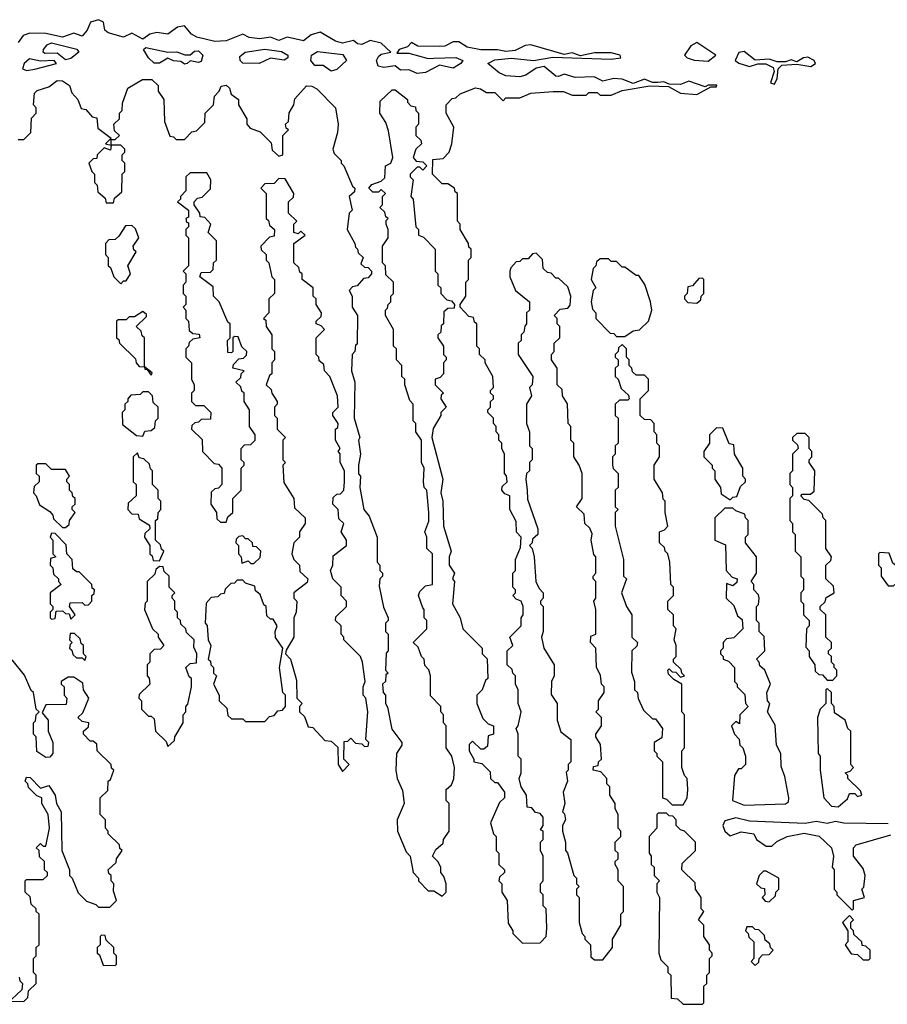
# Model space of a CAD drawing. Extents: x 2769579 to 2883812, y 684207 to 828660.
# Tile 338 of 505: x 2848270 to 2851402, y 763940 to 767492. Entities that reach past the tile are written whole.
import ezdxf

# ---------------------------------------------------------------- set-up
doc = ezdxf.new("R2010")
doc.units = 0

msp = doc.modelspace()

# ---------------------------------------------------------------- linework, layer by layer
at = {"layer": '0CON02XD'}
for points in [[(2850055, 765280), (2850080, 765305), (2850080, 765335), (2850087.5, 765345), (2850087.5, 765375), (2850080, 765395), (2850061.7, 765401.7), (2850050, 765415), (2850060, 765425), (2850060, 765435), (2850050, 765445), (2850050, 765495), (2850060, 765505), (2850060, 765545), (2850078.3, 765588.3), (2850080, 765625), (2850063, 765643), (2850061.7, 765681.7), (2850040, 765725), (2850040, 765775), (2850021.7, 765781.7), (2850010, 765795), (2850011.7, 765808.3), (2850030, 765825), (2850027, 765847), (2850020, 765855), (2850020, 765925), (2850010, 765945), (2850010, 765965), (2850000, 765975), (2850000, 765995), (2849990, 766005), (2849990, 766025), (2849980, 766035), (2849980, 766055), (2849960, 766075), (2849960, 766085), (2849970, 766095), (2849970, 766115), (2849980, 766125), (2849980, 766135), (2849970, 766145), (2849970, 766155), (2849980, 766165), (2849977.5, 766205), (2849950, 766255), (2849950, 766265), (2849930, 766285), (2849930, 766305), (2849920, 766315), (2849920, 766395), (2849911.7, 766401.7), (2849908.3, 766418.3), (2849891.7, 766421.7), (2849860, 766455), (2849860, 766465), (2849880, 766495), (2849880, 766545), (2849890, 766555), (2849890, 766625), (2849900, 766635), (2849900, 766665), (2849891.7, 766671.7), (2849890, 766685), (2849860, 766735), (2849860, 766755), (2849850, 766765), (2849850, 766865), (2849841.7, 766871.7), (2849840, 766885), (2849815, 766900), (2849795, 766900), (2849760, 766935), (2849761.7, 766988.3), (2849798.3, 766991.7), (2849820, 767015), (2849830, 767045), (2849837.5, 767105), (2849810, 767155), (2849810, 767185), (2849831.7, 767208.3), (2849845, 767210), (2849860, 767225), (2849915, 767246.7), (2849933.6, 767243.6), (2849955, 767230), (2849985, 767230), (2850015, 767200), (2850025, 767210), (2850075, 767210), (2850115, 767227.5), (2850196.4, 767233.6), (2850233, 767233), (2850265, 767220), (2850315, 767220), (2850325, 767230), (2850355, 767230), (2850365, 767220), (2850405, 767220), (2850445, 767237.5), (2850545, 767253.3), (2850611.7, 767251.7), (2850655, 767227.5), (2850715, 767222.5), (2850765, 767250), (2850785, 767250), (2850786.4, 767256.4), (2850755, 767256.7), (2850745, 767250), (2850685, 767271.2), (2850655, 767258.8), (2850615, 767260), (2850595, 767268.8), (2850574.1, 767265.9), (2850555, 767266), (2850525, 767277.5), (2850485, 767262.5), (2850445, 767277.5), (2850415, 767280), (2850375, 767271.2), (2850344.2, 767285.8), (2850275, 767284), (2850235, 767296), (2850215, 767287.5), (2850205, 767289.2), (2850163.9, 767323.9), (2850135, 767318), (2850097.2, 767292.8), (2850075, 767286.2), (2850025, 767290), (2850000.4, 767300.4), (2849960, 767335), (2849985, 767348), (2850045, 767353.1), (2850125, 767345.8), (2850195, 767357.5), (2850405, 767350), (2850440, 767355), (2850437.5, 767365), (2850405, 767373.3), (2850345, 767373.3), (2850295, 767362.5), (2850265, 767372.5), (2850235, 767367.5), (2850115, 767401.2), (2850095, 767398.8), (2850058.3, 767381.7), (2850025, 767378), (2849995, 767384), (2849935, 767383.8), (2849885, 767393.8), (2849855, 767412.5), (2849835, 767412.5), (2849805, 767396.7), (2849785, 767396.2), (2849707, 767397), (2849685, 767410), (2849670, 767395), (2849640, 767385), (2849631.7, 767371.7), (2849675, 767371.2), (2849745, 767352.5), (2849765, 767354), (2849845, 767356), (2849870, 767345), (2849862.5, 767335), (2849835, 767317.5), (2849785, 767328.8), (2849735, 767302), (2849705, 767298.5), (2849675, 767311.9), (2849645, 767310), (2849625, 767326.2), (2849585, 767319.5), (2849564.6, 767324.6), (2849558.2, 767345), (2849565, 767360), (2849575, 767368), (2849610, 767375), (2849575, 767407.5), (2849535, 767417.5), (2849505, 767403.3), (2849490, 767405), (2849475, 767417.5), (2849435, 767407.5), (2849410, 767415), (2849355, 767447.5), (2849321.7, 767438.3), (2849295, 767416.7), (2849235, 767430), (2849205, 767417.5), (2849175, 767430), (2849137, 767423), (2849098.3, 767428.3), (2849075, 767440), (2849015, 767416.7), (2848975, 767413.8), (2848909.3, 767429.3), (2848890.7, 767440.7), (2848865, 767470), (2848840, 767465), (2848805, 767440), (2848765, 767446.7), (2848740, 767440), (2848715, 767422.5), (2848675, 767443.3), (2848645, 767430), (2848590, 767445), (2848577.5, 767455), (2848573, 767483), (2848555, 767492.5), (2848526.1, 767483.9), (2848513.3, 767455), (2848495, 767432.5), (2848465, 767443.3), (2848425, 767430), (2848365, 767442.5), (2848306.1, 767443.9), (2848282.5, 767435), (2848265, 767410)], [(2848435, 767347.8), (2848405, 767371.9), (2848361.1, 767371.1), (2848354.2, 767375), (2848356.2, 767385), (2848368.8, 767401.2), (2848385, 767408.8), (2848475.9, 767385.9), (2848483.8, 767375), (2848455, 767351.9), (2848435, 767347.8)], [(2848865, 767332), (2848852, 767342), (2848825, 767344.3), (2848805, 767354), (2848775, 767335.6), (2848755, 767335.6), (2848734.6, 767354.6), (2848717.5, 767385), (2848725, 767392.5), (2848805, 767375.7), (2848836.9, 767376.9), (2848865.9, 767365.9), (2848885, 767366.2), (2848900.9, 767379.1), (2848915, 767380.6), (2848930.6, 767365), (2848925, 767342), (2848915, 767338.1), (2848886, 767344), (2848875, 767334), (2848865, 767332)], [(2849135, 767334.4), (2849075, 767336.2), (2849066.2, 767345), (2849065, 767360), (2849084.2, 767375.8), (2849155, 767386.7), (2849215, 767378), (2849237.5, 767365), (2849237.5, 767355), (2849225, 767346.2), (2849175, 767354.2), (2849135, 767334.4)], [(2849395, 767307.3), (2849365, 767326.7), (2849335, 767327.8), (2849320.5, 767345), (2849322.9, 767365), (2849345, 767377.5), (2849437.1, 767367.1), (2849450, 767345), (2849415, 767313.3), (2849395, 767307.3)], [(2850755, 767342.5), (2850782.5, 767365), (2850715, 767410), (2850692.3, 767397.7), (2850670, 767365), (2850680, 767355), (2850705, 767346.7), (2850755, 767342.5)], [(2850995, 767260), (2851005, 767280), (2851007.5, 767315), (2851021.7, 767328.3), (2851075, 767332.5), (2851126.1, 767323.9), (2851142.5, 767335), (2851137.5, 767345), (2851115, 767356.7), (2851100, 767355), (2851075, 767340), (2851055, 767347.5), (2851035, 767340), (2851005, 767340), (2850975, 767350), (2850925, 767346.7), (2850885, 767378), (2850866.1, 767373.9), (2850852.5, 767345), (2850866.1, 767336.1), (2850905, 767323.8), (2850935, 767333.8), (2850963.6, 767333.6), (2850990, 767320), (2850993.3, 767305), (2850980, 767265), (2850995, 767260)], [(2848295, 767308.8), (2848325, 767314), (2848402.5, 767335), (2848395, 767345.8), (2848345, 767343.3), (2848305, 767351.2), (2848286.2, 767335), (2848280, 767315), (2848295, 767308.8)], [(2848265, 767060), (2848285, 767060), (2848310, 767085), (2848313, 767137), (2848330, 767155), (2848330, 767175), (2848320, 767185), (2848323, 767227), (2848333, 767237), (2848375, 767250), (2848405, 767273.3), (2848425, 767272.5), (2848450, 767255), (2848458.3, 767228.3), (2848480, 767205), (2848491.7, 767171.7), (2848508.3, 767168.3), (2848531.7, 767141.7), (2848548.3, 767138.3), (2848551.7, 767101.7), (2848600, 767065), (2848580, 767045), (2848600, 767040), (2848598.3, 767021.7), (2848575, 767030), (2848550, 767005), (2848548.3, 766991.7), (2848535, 766990)], [(2848535, 766990), (2848520, 766975), (2848530, 766945), (2848540, 766935), (2848540, 766905), (2848550, 766895), (2848551.7, 766871.7), (2848578.3, 766848.3), (2848581.7, 766831.7), (2848608.3, 766831.7), (2848611.7, 766848.3), (2848638.3, 766871.7), (2848640, 766935), (2848650, 766945), (2848650, 766975), (2848640, 766985), (2848640, 767005), (2848650, 767015), (2848650, 767025), (2848635, 767040), (2848600, 767040), (2848600, 767060), (2848615, 767060), (2848630, 767075), (2848611.7, 767091.7), (2848610, 767115), (2848630, 767135), (2848630, 767155), (2848640, 767165), (2848641.7, 767191.7), (2848660, 767245), (2848713, 767277), (2848747, 767277), (2848770, 767255), (2848770, 767235), (2848790, 767205), (2848792.5, 767125), (2848811.7, 767071.7), (2848825, 767070), (2848835, 767060), (2848865, 767060), (2848891.7, 767088.3), (2848908.3, 767091.7), (2848938.3, 767121.7), (2848940, 767155), (2848970, 767185), (2848973, 767217), (2848990, 767235), (2848997, 767253), (2849015, 767256.7), (2849027.5, 767245), (2849033.3, 767223.3), (2849060, 767205), (2849060, 767185), (2849090, 767135), (2849090, 767115), (2849101.7, 767101.7), (2849138.3, 767088.3), (2849178.3, 767048.3), (2849181.7, 767021.7), (2849205, 767000), (2849220, 767005), (2849220, 767075), (2849240, 767095), (2849231.7, 767101.7), (2849230, 767115), (2849240, 767125), (2849243, 767157), (2849260, 767185), (2849263, 767207), (2849305, 767253.3), (2849325, 767252.5), (2849343, 767243), (2849410, 767175), (2849420, 767115), (2849417.5, 767085), (2849400, 767025), (2849405, 767010), (2849430, 766985), (2849430, 766975), (2849440, 766965), (2849471.7, 766891.7), (2849480, 766885), (2849478.3, 766871.7), (2849460, 766855), (2849470, 766805), (2849460, 766795), (2849452.5, 766735), (2849480, 766685), (2849481.7, 766671.7), (2849490, 766665), (2849491.7, 766651.7), (2849510, 766635), (2849501.7, 766611.7), (2849515, 766600), (2849528.3, 766598.3), (2849540, 766585), (2849540, 766575), (2849528.3, 766561.7), (2849511.7, 766558.3), (2849488.3, 766531.7), (2849471.7, 766528.3), (2849460, 766515), (2849470, 766495), (2849470, 766455), (2849490, 766425), (2849488.3, 766321.7), (2849481.7, 766318.3), (2849480, 766295), (2849470, 766285), (2849467.5, 766225), (2849480, 766185), (2849477.5, 766055), (2849497.5, 765985), (2849492.5, 765975), (2849500, 765925), (2849492.5, 765885), (2849493.6, 765853.6), (2849500, 765845), (2849497.5, 765805), (2849512.5, 765725), (2849531.7, 765701.7), (2849560, 765625), (2849560, 765535), (2849570, 765525), (2849570, 765505), (2849580, 765495), (2849580, 765485), (2849570, 765475), (2849568.3, 765448.3), (2849583, 765373), (2849600, 765335), (2849600, 765325), (2849590, 765315), (2849590, 765285), (2849600, 765275), (2849600, 765215), (2849592.5, 765207.5), (2849590, 765145), (2849600, 765135), (2849591.7, 765128.3), (2849590, 765105), (2849580, 765095), (2849582.5, 765065), (2849590, 765055), (2849590, 765025), (2849598.3, 765011.7), (2849613, 764933), (2849650, 764885), (2849650, 764875), (2849630, 764845), (2849627.5, 764785), (2849632.5, 764755), (2849651.7, 764711.7), (2849657.5, 764665), (2849632.5, 764605), (2849633.3, 764565), (2849665, 764490), (2849680, 764475), (2849690, 764415), (2849710, 764395), (2849710, 764385), (2849745, 764350), (2849765, 764350), (2849795, 764330), (2849810, 764345), (2849810, 764375), (2849801.7, 764401.7), (2849790, 764415), (2849790, 764435), (2849780, 764455), (2849760, 764475), (2849771.7, 764498.3), (2849798.3, 764521.7), (2849800, 764535), (2849820, 764565), (2849820, 764665), (2849810, 764675), (2849810, 764715), (2849828.3, 764731.7), (2849837, 764753), (2849840, 764795), (2849830, 764835), (2849810, 764865), (2849810, 764945), (2849800, 764955), (2849800, 764985), (2849790, 764995), (2849790, 765015), (2849753, 765053), (2849752.5, 765125), (2849747, 765147), (2849733, 765163), (2849730, 765185), (2849720, 765195), (2849708.3, 765228.3), (2849690, 765245), (2849740, 765295), (2849740, 765325), (2849730, 765335), (2849730, 765365), (2849725, 765370), (2849710, 765415), (2849715, 765430), (2849735, 765450), (2849760, 765455), (2849760, 765565), (2849740, 765585), (2849740, 765625), (2849732.5, 765645), (2849746.4, 765683.6), (2849747.5, 765715), (2849740, 765795), (2849730, 765805), (2849727.5, 765825), (2849730, 765875), (2849720, 765895), (2849720, 765975), (2849700, 766005), (2849700, 766035), (2849690, 766045), (2849690, 766105), (2849678.3, 766118.3), (2849660, 766175), (2849660, 766195), (2849650, 766205), (2849650, 766245), (2849630, 766265), (2849630, 766305), (2849620, 766315), (2849620, 766375), (2849590, 766425), (2849590, 766445), (2849598.3, 766451.7), (2849600, 766465), (2849610, 766475), (2849610, 766495), (2849620, 766505), (2849620, 766545), (2849591.7, 766571.7), (2849590, 766605), (2849580, 766615), (2849580, 766675), (2849600, 766705), (2849600, 766735), (2849592.5, 766755), (2849592.5, 766767.5), (2849600, 766775), (2849591.7, 766781.7), (2849588.3, 766798.3), (2849570, 766815), (2849580, 766825), (2849580, 766855), (2849590, 766865), (2849575, 766880), (2849565, 766870), (2849545, 766870), (2849530, 766885), (2849541.7, 766898.3), (2849575, 766910), (2849588.3, 766921.7), (2849590, 766965), (2849610, 766975), (2849617.5, 766995), (2849601.7, 767091.7), (2849591.7, 767121.7), (2849570, 767155), (2849571.7, 767198.3), (2849615, 767240), (2849625, 767240), (2849670, 767205), (2849670, 767195), (2849681.7, 767181.7), (2849698.3, 767178.3), (2849700, 767165), (2849710, 767155), (2849710, 767115), (2849700, 767105), (2849700, 767075), (2849718.3, 767058.3), (2849720, 767045), (2849700, 767025), (2849690, 766995), (2849701.7, 766981.7), (2849725, 766980), (2849740, 766965), (2849725, 766950), (2849715, 766960), (2849705, 766960), (2849680, 766935), (2849680, 766925), (2849690, 766915), (2849682.5, 766855), (2849690, 766845), (2849700, 766745), (2849710, 766735), (2849710, 766715), (2849728.3, 766708.3), (2849770, 766665), (2849770, 766585), (2849780, 766575), (2849780, 766535), (2849790, 766525), (2849790, 766505), (2849811.7, 766481.7), (2849828.3, 766478.3), (2849840, 766465), (2849838.3, 766451.7), (2849815, 766450), (2849801.7, 766438.3), (2849800, 766395), (2849791.7, 766388.3), (2849790, 766365), (2849780, 766355), (2849780, 766345), (2849800, 766315), (2849800, 766285), (2849810, 766275), (2849810, 766265), (2849800, 766255), (2849800, 766215), (2849788.3, 766201.7), (2849770, 766195), (2849770, 766175), (2849800, 766145), (2849791.7, 766138.3), (2849790, 766125), (2849810, 766095), (2849790, 766075), (2849790, 766065), (2849763, 766017), (2849757.5, 765985), (2849797.5, 765835), (2849790, 765785), (2849797.5, 765755), (2849800, 765665), (2849827.5, 765575), (2849820, 765555), (2849820, 765525), (2849840, 765495), (2849832.5, 765475), (2849840, 765465), (2849832.5, 765385), (2849860, 765335), (2849870, 765295), (2849940, 765225), (2849940, 765205), (2849957, 765187), (2849960, 765115), (2849951.7, 765108.3), (2849940, 765075), (2849920, 765055), (2849920, 765025), (2849941.7, 764971.7), (2849961.7, 764951.7), (2849980, 764945), (2849980, 764915), (2849961.7, 764908.3), (2849958.3, 764871.7), (2849945, 764860), (2849935, 764860), (2849905, 764890), (2849893, 764877), (2849892.5, 764855), (2849910, 764825), (2849910, 764815), (2849938.3, 764808.3), (2849968.3, 764778.3), (2849970, 764755), (2849985, 764740), (2849995, 764740), (2850020, 764705), (2850020, 764685), (2850001.7, 764668.3), (2849970, 764595), (2849980, 764555), (2849990, 764545), (2849990, 764495), (2850000, 764485), (2850000, 764445), (2850020, 764425), (2850020, 764415), (2850001.7, 764398.3), (2850000, 764385), (2850010, 764375), (2850010, 764345), (2850030, 764315), (2850033, 764233), (2850050, 764205), (2850050, 764195), (2850085, 764160), (2850148.3, 764161.7), (2850170, 764185), (2850172.5, 764215), (2850170, 764285), (2850160, 764295), (2850160, 764335), (2850150, 764345), (2850150, 764375), (2850160, 764385), (2850160, 764475), (2850150, 764495), (2850150, 764525), (2850160, 764535), (2850160, 764565), (2850150, 764570), (2850160, 764585), (2850160, 764615), (2850148.3, 764628.3), (2850131.7, 764631.7), (2850118.3, 764648.3), (2850101.7, 764651.7), (2850100, 764695), (2850080, 764725), (2850072.5, 764755), (2850080, 764775), (2850080, 764825), (2850070, 764835), (2850070, 764915), (2850062.5, 764935), (2850070, 764945), (2850080, 764995), (2850070, 765025), (2850070, 765075), (2850060, 765095), (2850060, 765125), (2850050, 765135), (2850048.3, 765148.3), (2850030, 765165), (2850030, 765215), (2850050, 765235), (2850040, 765265), (2850055, 765280)], [(2849015, 765680), (2849021.7, 765698.3), (2849040, 765715), (2849040, 765765), (2849070, 765795), (2849070, 765875), (2849080, 765885), (2849080, 765895), (2849070, 765905), (2849070, 765945), (2849081.7, 765958.3), (2849105, 765960), (2849120, 765975), (2849120, 765995), (2849100, 766025), (2849100, 766085), (2849080, 766115), (2849080, 766145), (2849071.7, 766151.7), (2849068.3, 766168.3), (2849050, 766185), (2849068.3, 766201.7), (2849070, 766215), (2849080, 766225), (2849040, 766235), (2849041.7, 766248.3), (2849061.7, 766268.3), (2849078.3, 766271.7), (2849088.3, 766281.7), (2849090, 766295), (2849071.7, 766311.7), (2849058.3, 766348.3), (2849045, 766350), (2849040, 766345), (2849040, 766295), (2849035, 766290), (2849021.7, 766291.7), (2849020, 766335), (2849030, 766345), (2849030, 766395), (2849021.7, 766401.7), (2848990, 766475), (2848970, 766495), (2848968.3, 766528.3), (2848920, 766565), (2848925, 766580), (2848958.3, 766581.7), (2848968.3, 766591.7), (2848970, 766615), (2848980, 766625), (2848980, 766695), (2848950, 766725), (2848960, 766755), (2848938.3, 766778.3), (2848921.7, 766781.7), (2848920, 766795), (2848900, 766825), (2848900, 766835), (2848911.7, 766848.3), (2848928.3, 766851.7), (2848958.3, 766881.7), (2848960, 766915), (2848945, 766940), (2848885, 766940), (2848870, 766925), (2848870, 766875), (2848850, 766855), (2848850, 766845), (2848840, 766835), (2848880, 766805), (2848880, 766780), (2848870, 766775), (2848871.7, 766761.7), (2848880, 766760), (2848880, 766745), (2848870, 766735), (2848870, 766715), (2848880, 766705), (2848880, 766605), (2848860, 766585), (2848870, 766575), (2848870, 766545), (2848860, 766535), (2848860, 766505), (2848870, 766495), (2848870, 766465), (2848860, 766455), (2848870, 766445), (2848870, 766415), (2848880, 766405), (2848881.7, 766371.7), (2848895, 766360), (2848918.3, 766358.3), (2848920, 766345), (2848895, 766340), (2848881.7, 766328.3), (2848880, 766315), (2848870, 766305), (2848870, 766275), (2848890, 766255), (2848890, 766195), (2848900, 766175), (2848900, 766155), (2848890, 766145), (2848890, 766115), (2848905, 766100), (2848935, 766100), (2848960, 766075), (2848958.3, 766051.7), (2848925, 766050), (2848915, 766040), (2848901.7, 766038.3), (2848891.7, 766028.3), (2848890, 766015), (2848928.3, 765978.3), (2848930, 765935), (2848971.7, 765891.7), (2848988.3, 765888.3), (2849000, 765875), (2849000, 765815), (2848988.3, 765801.7), (2848975, 765800), (2848961.7, 765788.3), (2848960, 765745), (2848980, 765715), (2848981.7, 765691.7), (2848995, 765680), (2849015, 765680)], [(2849435, 764780), (2849460, 764805), (2849440, 764825), (2849441.7, 764888.3), (2849455, 764890), (2849465, 764900), (2849481.7, 764881.7), (2849505, 764880), (2849515, 764870), (2849528.3, 764871.7), (2849530, 764885), (2849520, 764895), (2849526.7, 764995), (2849520, 765045), (2849510, 765055), (2849510, 765085), (2849517.5, 765105), (2849507.5, 765175), (2849500, 765195), (2849440, 765255), (2849440, 765265), (2849430, 765275), (2849430, 765305), (2849410, 765325), (2849411.7, 765338.3), (2849450, 765375), (2849450, 765395), (2849430, 765415), (2849430, 765445), (2849400, 765475), (2849392.5, 765505), (2849400, 765525), (2849401.7, 765558.3), (2849450, 765595), (2849450, 765615), (2849430, 765645), (2849440, 765675), (2849421.7, 765691.7), (2849420, 765725), (2849400, 765745), (2849401.7, 765768.3), (2849415, 765780), (2849428.3, 765781.7), (2849440, 765795), (2849442.5, 765825), (2849442.5, 765865), (2849427.5, 765895), (2849426.7, 765926.7), (2849420, 765935), (2849427.5, 765945), (2849410, 765975), (2849410, 766015), (2849418.3, 766021.7), (2849420, 766035), (2849400, 766065), (2849400, 766075), (2849420, 766095), (2849417.5, 766135), (2849390, 766205), (2849370, 766225), (2849368.3, 766248.3), (2849351.7, 766261.7), (2849350, 766275), (2849340, 766285), (2849340, 766345), (2849370, 766375), (2849358.3, 766388.3), (2849340, 766395), (2849340, 766405), (2849358.3, 766421.7), (2849360, 766435), (2849340, 766465), (2849340, 766485), (2849330, 766495), (2849330, 766525), (2849290, 766555), (2849290, 766575), (2849281.7, 766581.7), (2849278.3, 766598.3), (2849260, 766615), (2849260, 766685), (2849300, 766715), (2849285, 766730), (2849275, 766720), (2849260, 766725), (2849260, 766755), (2849270, 766765), (2849240, 766795), (2849240, 766835), (2849258.3, 766851.7), (2849260, 766865), (2849228.3, 766918.3), (2849205, 766920), (2849188.3, 766901.7), (2849155, 766900), (2849140, 766885), (2849160, 766865), (2849160, 766775), (2849168.3, 766768.3), (2849171.7, 766751.7), (2849190, 766735), (2849188.3, 766711.7), (2849171.7, 766708.3), (2849140, 766675), (2849141.7, 766661.7), (2849160, 766645), (2849160, 766625), (2849170, 766615), (2849180, 766565), (2849190, 766555), (2849190, 766505), (2849170, 766485), (2849170, 766435), (2849150, 766415), (2849158.3, 766408.3), (2849160, 766385), (2849180, 766355), (2849180, 766305), (2849190, 766295), (2849190, 766265), (2849180, 766255), (2849180, 766215), (2849171.7, 766208.3), (2849160, 766175), (2849178.3, 766158.3), (2849180, 766145), (2849200, 766115), (2849200, 766105), (2849190, 766095), (2849190, 766065), (2849200, 766055), (2849200, 766015), (2849230, 765985), (2849220, 765975), (2849220, 765905), (2849230, 765895), (2849220, 765885), (2849223, 765823), (2849260, 765765), (2849261.7, 765731.7), (2849300, 765695), (2849300, 765675), (2849280, 765645), (2849280, 765625), (2849260, 765605), (2849252.5, 765565), (2849260, 765545), (2849280, 765525), (2849281.7, 765501.7), (2849310, 765475), (2849308.3, 765461.7), (2849260, 765425), (2849260, 765405), (2849270, 765395), (2849267.5, 765355), (2849260, 765335), (2849260, 765265), (2849231.7, 765218.3), (2849230, 765205), (2849247.5, 765185), (2849269.3, 765109.3), (2849270, 765045), (2849290, 765025), (2849280, 765015), (2849280, 764995), (2849298.3, 764978.3), (2849311.7, 764941.7), (2849328.3, 764938.3), (2849371.7, 764891.7), (2849395, 764890), (2849418.3, 764868.3), (2849420, 764805), (2849435, 764780)], [(2848635, 766540), (2848645, 766550), (2848655, 766550), (2848670, 766575), (2848660, 766605), (2848690, 766655), (2848681.7, 766661.7), (2848680, 766675), (2848700, 766705), (2848688.3, 766738.3), (2848675, 766750), (2848651.7, 766748.3), (2848628.3, 766711.7), (2848615, 766700), (2848591.7, 766698.3), (2848580, 766685), (2848580, 766645), (2848590, 766635), (2848590, 766605), (2848598.3, 766598.3), (2848610, 766565), (2848635, 766540)], [(2850375, 764100), (2850410, 764145), (2850410, 764175), (2850440, 764225), (2850440, 764265), (2850450, 764275), (2850450, 764365), (2850430, 764385), (2850430, 764425), (2850420, 764445), (2850420, 764455), (2850430, 764465), (2850430, 764485), (2850420, 764495), (2850420, 764525), (2850440, 764545), (2850440, 764565), (2850430, 764575), (2850430, 764625), (2850420, 764645), (2850420, 764665), (2850400, 764695), (2850400, 764725), (2850390, 764735), (2850390, 764755), (2850368.3, 764778.3), (2850340, 764785), (2850341.7, 764798.3), (2850358.3, 764801.7), (2850360, 764815), (2850370, 764825), (2850367, 764877), (2850350, 764905), (2850350, 764915), (2850370, 764945), (2850370, 764975), (2850350, 764995), (2850360, 765005), (2850360, 765035), (2850380, 765065), (2850380, 765085), (2850370, 765095), (2850367, 765127), (2850352.5, 765155), (2850350, 765225), (2850330, 765245), (2850331.7, 765268.3), (2850350, 765275), (2850350, 765365), (2850342.5, 765395), (2850350, 765405), (2850350, 765465), (2850340, 765475), (2850340, 765485), (2850350, 765495), (2850350, 765555), (2850343, 765563), (2850332.5, 765615), (2850337, 765637), (2850328.3, 765658.3), (2850310, 765675), (2850308.3, 765708.3), (2850280, 765735), (2850300, 765765), (2850300, 765855), (2850290, 765885), (2850270, 765915), (2850270, 765965), (2850260, 765975), (2850260, 766025), (2850250, 766035), (2850247, 766107), (2850230, 766135), (2850228.3, 766158.3), (2850210, 766175), (2850210, 766235), (2850190, 766265), (2850190, 766285), (2850200, 766295), (2850200, 766325), (2850220, 766345), (2850220, 766385), (2850210, 766395), (2850210, 766415), (2850200, 766425), (2850221.7, 766448.3), (2850248.3, 766451.7), (2850257, 766463), (2850260, 766495), (2850248.3, 766528.3), (2850215, 766560), (2850205, 766560), (2850188.3, 766578.3), (2850175, 766580), (2850160, 766595), (2850157, 766627), (2850135, 766650), (2850121.7, 766648.3), (2850105, 766630), (2850085, 766630), (2850075, 766620), (2850061.7, 766618.3), (2850043, 766597), (2850040, 766585), (2850040, 766565), (2850060, 766515), (2850110, 766475), (2850110, 766445), (2850100, 766435), (2850100, 766395), (2850093, 766387), (2850090, 766365), (2850080, 766355), (2850080, 766335), (2850070, 766325), (2850070, 766285), (2850122.5, 766205), (2850120, 766175), (2850110, 766165), (2850117.5, 766135), (2850100, 766105), (2850100, 766035), (2850110, 766005), (2850110, 765955), (2850120, 765945), (2850120, 765905), (2850110, 765895), (2850110, 765865), (2850100, 765855), (2850097.5, 765835), (2850102.5, 765795), (2850103, 765763), (2850140, 765655), (2850140, 765635), (2850121.7, 765618.3), (2850120, 765605), (2850110, 765595), (2850120, 765585), (2850127.5, 765555), (2850133.3, 765465), (2850145, 765440), (2850160, 765425), (2850160, 765405), (2850150, 765395), (2850150, 765385), (2850160, 765375), (2850160, 765285), (2850153.3, 765265), (2850162.5, 765225), (2850200, 765165), (2850200, 765125), (2850190, 765105), (2850188.3, 765058.3), (2850210, 765025), (2850210, 764965), (2850223, 764923), (2850260, 764895), (2850260, 764815), (2850250, 764805), (2850250, 764785), (2850243, 764777), (2850247.5, 764745), (2850232.5, 764705), (2850237.5, 764665), (2850230, 764635), (2850237, 764627), (2850240, 764605), (2850230, 764585), (2850230, 764565), (2850240, 764525), (2850240, 764495), (2850247, 764487), (2850270, 764405), (2850280, 764395), (2850280, 764375), (2850290, 764365), (2850280, 764355), (2850280, 764335), (2850290, 764325), (2850290, 764235), (2850300, 764195), (2850310, 764185), (2850310, 764175), (2850330, 764155), (2850331.7, 764111.7), (2850345, 764100), (2850375, 764100)], [(2850455, 766350), (2850485, 766370), (2850507, 766373), (2850540, 766405), (2850552.5, 766445), (2850547.5, 766475), (2850527, 766537), (2850505, 766570), (2850495, 766570), (2850455, 766600), (2850445, 766600), (2850425, 766620), (2850405, 766620), (2850395, 766630), (2850365, 766630), (2850351.7, 766618.3), (2850350, 766605), (2850340, 766595), (2850332.5, 766555), (2850350, 766525), (2850340, 766515), (2850332.5, 766475), (2850338.3, 766448.3), (2850350, 766435), (2850350, 766415), (2850401.7, 766361.7), (2850415, 766360), (2850425, 766350), (2850455, 766350)], [(2850715, 766470), (2850728.3, 766481.7), (2850730, 766495), (2850740, 766505), (2850740, 766555), (2850735, 766560), (2850721.7, 766558.3), (2850698.3, 766531.7), (2850681.7, 766528.3), (2850680, 766505), (2850670, 766495), (2850670, 766485), (2850681.7, 766471.7), (2850715, 766470)], [(2848745, 766210), (2848748.3, 766218.3), (2848720, 766240), (2848720, 766345), (2848711.7, 766351.7), (2848708.3, 766368.3), (2848690, 766385), (2848728.3, 766421.7), (2848728.3, 766428.3), (2848715, 766440), (2848685, 766420), (2848665, 766420), (2848655, 766410), (2848625, 766410), (2848620, 766405), (2848620, 766345), (2848628.3, 766338.3), (2848630, 766325), (2848688.3, 766268.3), (2848690, 766255), (2848701.7, 766241.7), (2848720, 766240), (2848721.7, 766231.7), (2848730, 766230), (2848745, 766210)], [(2850665, 764660), (2850680, 764685), (2850682.5, 764715), (2850680, 764755), (2850670, 764765), (2850660, 764795), (2850660, 764855), (2850670, 764865), (2850670, 764985), (2850660, 764995), (2850660, 765095), (2850631.7, 765111.7), (2850611.7, 765131.7), (2850610, 765145), (2850615, 765150), (2850625, 765140), (2850638.3, 765138.3), (2850655, 765120), (2850670, 765125), (2850660, 765135), (2850658.3, 765148.3), (2850630, 765175), (2850630, 765185), (2850640, 765195), (2850640, 765235), (2850632.5, 765255), (2850640, 765295), (2850630, 765305), (2850630, 765345), (2850610, 765365), (2850610, 765395), (2850630, 765415), (2850630, 765445), (2850620, 765455), (2850617.5, 765535), (2850610, 765565), (2850600, 765575), (2850598.3, 765588.3), (2850580, 765605), (2850580, 765645), (2850598.3, 765651.7), (2850610, 765665), (2850600, 765715), (2850600, 765755), (2850593, 765763), (2850590, 765785), (2850560, 765835), (2850560, 765885), (2850580, 765915), (2850580, 765955), (2850570, 765965), (2850570, 765995), (2850560, 766005), (2850560, 766035), (2850548.3, 766048.3), (2850525, 766050), (2850510, 766065), (2850510, 766125), (2850540, 766155), (2850540, 766195), (2850525, 766210), (2850495, 766210), (2850481.7, 766221.7), (2850480, 766235), (2850470, 766245), (2850470, 766265), (2850460, 766275), (2850460, 766305), (2850445, 766320), (2850431.7, 766308.3), (2850430, 766295), (2850420, 766285), (2850420, 766275), (2850430, 766265), (2850430, 766245), (2850420, 766235), (2850420, 766205), (2850430, 766195), (2850441.7, 766161.7), (2850468.3, 766138.3), (2850470, 766125), (2850465, 766120), (2850435, 766120), (2850420, 766105), (2850420, 766065), (2850430, 766055), (2850430, 765965), (2850420, 765955), (2850420, 765925), (2850410, 765915), (2850410, 765885), (2850413, 765873), (2850430, 765855), (2850430, 765805), (2850420, 765795), (2850420, 765735), (2850430, 765725), (2850420, 765715), (2850420, 765665), (2850450, 765545), (2850450, 765485), (2850460, 765475), (2850442.5, 765425), (2850460, 765375), (2850480, 765345), (2850480, 765265), (2850500, 765245), (2850498.3, 765231.7), (2850480, 765215), (2850478.3, 765138.3), (2850490, 765105), (2850490, 765075), (2850500, 765065), (2850503, 765043), (2850521.7, 765001.7), (2850555, 764970), (2850565, 764970), (2850590, 764935), (2850588.3, 764901.7), (2850560, 764885), (2850560, 764855), (2850570, 764845), (2850570, 764835), (2850590, 764815), (2850590, 764685), (2850605, 764680), (2850625, 764660), (2850665, 764660)], [(2848715, 765990), (2848721.7, 766008.3), (2848745, 766010), (2848758.3, 766021.7), (2848760, 766045), (2848770, 766055), (2848770, 766095), (2848751.7, 766111.7), (2848750, 766135), (2848735, 766150), (2848715, 766150), (2848705, 766140), (2848671.7, 766138.3), (2848660, 766125), (2848660, 766115), (2848650, 766105), (2848650, 766085), (2848640, 766075), (2848641.7, 766031.7), (2848691.7, 765991.7), (2848715, 765990)], [(2850835, 765760), (2850845, 765770), (2850858.3, 765771.7), (2850871.7, 765808.3), (2850890, 765825), (2850890, 765835), (2850880, 765845), (2850880, 765875), (2850850, 765925), (2850848.3, 765958.3), (2850831.7, 765961.7), (2850808.3, 766018.3), (2850785, 766020), (2850760, 765995), (2850760, 765965), (2850740, 765935), (2850740, 765915), (2850770, 765885), (2850770, 765875), (2850780, 765865), (2850780, 765835), (2850800, 765805), (2850801.7, 765781.7), (2850835, 765760)], [(2851205, 765110), (2851220, 765125), (2851220, 765145), (2851210, 765155), (2851210, 765165), (2851200, 765175), (2851200, 765195), (2851190, 765205), (2851190, 765215), (2851200, 765225), (2851200, 765245), (2851180, 765265), (2851180, 765345), (2851160, 765365), (2851160, 765375), (2851178.3, 765391.7), (2851181.7, 765408.3), (2851210, 765425), (2851208.3, 765448.3), (2851180, 765475), (2851180, 765525), (2851198.3, 765541.7), (2851200, 765555), (2851180, 765585), (2851180, 765685), (2851170, 765695), (2851168.3, 765708.3), (2851118.3, 765758.3), (2851101.7, 765761.7), (2851090, 765775), (2851095, 765780), (2851125, 765780), (2851138.3, 765791.7), (2851140, 765865), (2851120, 765895), (2851120, 765905), (2851130, 765915), (2851130, 765935), (2851120, 765945), (2851120, 765985), (2851105, 766000), (2851075, 766000), (2851060, 765985), (2851060, 765975), (2851078.3, 765958.3), (2851080, 765945), (2851060, 765925), (2851060, 765865), (2851050, 765855), (2851050, 765815), (2851060, 765805), (2851060, 765775), (2851050, 765765), (2851050, 765685), (2851060, 765675), (2851060, 765645), (2851070, 765635), (2851070, 765575), (2851090, 765555), (2851090, 765485), (2851100, 765475), (2851100, 765435), (2851090, 765425), (2851090, 765395), (2851100, 765385), (2851100, 765345), (2851120, 765325), (2851120, 765305), (2851110, 765295), (2851108.3, 765228.3), (2851120, 765215), (2851120, 765195), (2851140, 765165), (2851141.7, 765141.7), (2851155, 765130), (2851168.3, 765128.3), (2851185, 765110), (2851205, 765110)], [(2848775, 765540), (2848790, 765575), (2848781.7, 765581.7), (2848778.3, 765598.3), (2848760, 765615), (2848760, 765685), (2848768.3, 765691.7), (2848770, 765715), (2848780, 765725), (2848780, 765755), (2848770, 765765), (2848770, 765795), (2848750, 765815), (2848750, 765865), (2848741.7, 765871.7), (2848738.3, 765888.3), (2848718.3, 765908.3), (2848701.7, 765911.7), (2848695, 765930), (2848680, 765915), (2848680, 765825), (2848690, 765815), (2848690, 765775), (2848661.7, 765748.3), (2848660, 765725), (2848675, 765710), (2848698.3, 765708.3), (2848701.7, 765691.7), (2848738.3, 765668.3), (2848740, 765655), (2848721.7, 765638.3), (2848720, 765625), (2848740, 765595), (2848740, 765565), (2848748.3, 765558.3), (2848751.7, 765541.7), (2848775, 765540)], [(2848435, 765660), (2848448.3, 765671.7), (2848450, 765685), (2848470, 765715), (2848460, 765725), (2848460, 765735), (2848470, 765745), (2848470, 765765), (2848461.7, 765771.7), (2848460, 765785), (2848450, 765795), (2848450, 765815), (2848440, 765825), (2848440, 765835), (2848450, 765845), (2848435, 765870), (2848385, 765870), (2848365, 765890), (2848335, 765890), (2848330, 765885), (2848330, 765855), (2848340, 765845), (2848340, 765825), (2848321.7, 765808.3), (2848320, 765785), (2848330, 765775), (2848341.7, 765741.7), (2848378.3, 765718.3), (2848390, 765705), (2848391.7, 765691.7), (2848425, 765660), (2848435, 765660)], [(2850885, 764658.8), (2851035, 764663.3), (2851045, 764670), (2851046.7, 764685), (2851031.7, 764761.7), (2851018.3, 764798.3), (2851017.5, 764845), (2851002.5, 764875), (2850997, 764947), (2850970, 764995), (2850977.5, 765025), (2850970, 765035), (2850967.5, 765065), (2850980, 765095), (2850960, 765145), (2850941.7, 765161.7), (2850940, 765175), (2850930, 765185), (2850960, 765215), (2850957, 765267), (2850940, 765285), (2850940, 765315), (2850930, 765325), (2850930, 765375), (2850937, 765383), (2850940, 765405), (2850937, 765417), (2850920, 765435), (2850920, 765455), (2850910, 765465), (2850930, 765495), (2850930, 765555), (2850890, 765605), (2850890, 765625), (2850900, 765635), (2850900, 765685), (2850890, 765695), (2850888.3, 765708.3), (2850855, 765720), (2850845, 765730), (2850815, 765730), (2850780, 765695), (2850780, 765615), (2850818.3, 765598.3), (2850820, 765505), (2850841.7, 765481.7), (2850860, 765475), (2850858.3, 765461.7), (2850845, 765450), (2850821.7, 765458.3), (2850820, 765405), (2850848.3, 765378.3), (2850861.7, 765341.7), (2850878.3, 765328.3), (2850880, 765295), (2850848.3, 765261.7), (2850821.7, 765258.3), (2850810, 765245), (2850810, 765225), (2850800, 765215), (2850800, 765205), (2850810, 765195), (2850810, 765185), (2850828.3, 765178.3), (2850850, 765155), (2850850, 765105), (2850860, 765095), (2850860, 765085), (2850888.3, 765058.3), (2850890, 765025), (2850900, 765015), (2850870, 764985), (2850868.3, 764951.7), (2850855, 764960), (2850840, 764945), (2850850, 764915), (2850867, 764897), (2850870, 764875), (2850880, 764865), (2850890, 764835), (2850890, 764805), (2850875, 764790), (2850865, 764790), (2850850, 764765), (2850843.3, 764675), (2850885, 764658.8)], [(2848455, 765330), (2848470, 765345), (2848450, 765375), (2848451.7, 765388.3), (2848495, 765390), (2848505, 765380), (2848518.3, 765381.7), (2848530, 765395), (2848530, 765415), (2848538.3, 765421.7), (2848540, 765435), (2848531.7, 765441.7), (2848530, 765455), (2848485, 765500), (2848475, 765500), (2848461.7, 765511.7), (2848460, 765545), (2848440, 765565), (2848438.3, 765598.3), (2848398.3, 765638.3), (2848385, 765640), (2848380, 765625), (2848390, 765615), (2848390, 765565), (2848400, 765555), (2848381.7, 765548.3), (2848380, 765525), (2848390, 765515), (2848391.7, 765491.7), (2848410, 765475), (2848410, 765465), (2848420, 765455), (2848380, 765425), (2848380, 765385), (2848390, 765375), (2848390, 765365), (2848380, 765355), (2848380, 765335), (2848385, 765330), (2848398.3, 765331.7), (2848401.7, 765358.3), (2848425, 765360), (2848435, 765350), (2848448.3, 765348.3), (2848455, 765330)], [(2849115, 765530), (2849138.3, 765551.7), (2849140, 765575), (2849125, 765590), (2849111.7, 765591.7), (2849110, 765605), (2849095, 765620), (2849085, 765620), (2849075, 765630), (2849061.7, 765628.3), (2849051.7, 765618.3), (2849050, 765605), (2849060, 765595), (2849060, 765565), (2849070, 765555), (2849071.7, 765531.7), (2849095, 765540), (2849105, 765530), (2849115, 765530)], [(2851425, 765450), (2851435, 765460), (2851458.3, 765461.7), (2851460, 765485), (2851441.7, 765501.7), (2851438.3, 765518.3), (2851421.7, 765531.7), (2851408.3, 765568.3), (2851375, 765570), (2851370, 765565), (2851370, 765525), (2851380, 765515), (2851380, 765485), (2851405, 765450), (2851425, 765450)], [(2848805, 764870), (2848828.3, 764891.7), (2848830, 764905), (2848860, 764955), (2848860, 764985), (2848870, 764995), (2848870, 765015), (2848877, 765023), (2848890, 765085), (2848890, 765115), (2848881.7, 765121.7), (2848870, 765155), (2848885, 765170), (2848908.3, 765171.7), (2848910, 765205), (2848898.3, 765228.3), (2848900, 765255), (2848871.7, 765281.7), (2848870, 765295), (2848851.7, 765311.7), (2848850, 765325), (2848840, 765335), (2848840, 765355), (2848830, 765365), (2848830, 765395), (2848820, 765405), (2848820, 765415), (2848830, 765425), (2848810, 765445), (2848810, 765485), (2848791.7, 765501.7), (2848788.3, 765518.3), (2848775, 765520), (2848761.7, 765508.3), (2848758.3, 765491.7), (2848730, 765465), (2848730, 765395), (2848723, 765387), (2848720, 765365), (2848750, 765295), (2848770, 765275), (2848770, 765265), (2848790, 765235), (2848778.3, 765221.7), (2848755, 765220), (2848740, 765205), (2848740, 765175), (2848730, 765165), (2848730, 765125), (2848737, 765117), (2848740, 765095), (2848701.7, 765058.3), (2848700, 765045), (2848710, 765035), (2848710, 765005), (2848735, 764980), (2848745, 764980), (2848755, 764970), (2848760, 764925), (2848798.3, 764888.3), (2848805, 764870)], [(2849155, 764960), (2849171.7, 764978.3), (2849188.3, 764981.7), (2849201.7, 764998.3), (2849218.3, 765001.7), (2849230, 765015), (2849230, 765055), (2849220, 765065), (2849207.5, 765155), (2849220, 765225), (2849193, 765263), (2849192.5, 765285), (2849200, 765305), (2849185, 765330), (2849175, 765330), (2849161.7, 765341.7), (2849160, 765375), (2849151.7, 765381.7), (2849138.3, 765418.3), (2849121.7, 765431.7), (2849118.3, 765448.3), (2849085, 765460), (2849075, 765470), (2849055, 765470), (2849045, 765460), (2849031.7, 765458.3), (2849011.7, 765438.3), (2849008.3, 765421.7), (2848995, 765420), (2848985, 765410), (2848961.7, 765408.3), (2848943, 765387), (2848940, 765315), (2848947, 765307), (2848950, 765255), (2848960, 765235), (2848950, 765185), (2848958.3, 765178.3), (2848960, 765165), (2848970, 765155), (2848970, 765135), (2848980, 765125), (2848970, 765095), (2848990, 765055), (2848990, 765035), (2849018.3, 765008.3), (2849021.7, 764981.7), (2849035, 764970), (2849075, 764970), (2849085, 764960), (2849155, 764960)], [(2848505, 765180), (2848510, 765195), (2848500, 765205), (2848500, 765235), (2848491.7, 765241.7), (2848488.3, 765258.3), (2848468.3, 765278.3), (2848451.7, 765278.3), (2848450, 765255), (2848460, 765245), (2848451.7, 765238.3), (2848450, 765225), (2848458.3, 765218.3), (2848461.7, 765201.7), (2848475, 765190), (2848495, 765190), (2848505, 765180)], [(2848241.7, 763951.7), (2848285, 763950), (2848300, 763965), (2848301.7, 763988.3), (2848330, 764015), (2848330, 764045), (2848320, 764055), (2848320, 764105), (2848330, 764115), (2848330, 764145), (2848340, 764155), (2848340, 764265), (2848330, 764275), (2848330, 764285), (2848311.7, 764301.7), (2848308.3, 764328.3), (2848290, 764345), (2848290, 764385), (2848295, 764390), (2848355, 764390), (2848370, 764405), (2848370, 764415), (2848360, 764425), (2848360, 764455), (2848341.7, 764471.7), (2848340, 764495), (2848330, 764505), (2848345, 764520), (2848355, 764510), (2848365, 764510), (2848377.5, 764575), (2848372.5, 764625), (2848350, 764665), (2848350, 764685), (2848331.7, 764691.7), (2848301.7, 764721.7), (2848300, 764735), (2848290, 764745), (2848295, 764760), (2848308.3, 764758.3), (2848345, 764720), (2848375, 764730), (2848397.5, 764695), (2848402.5, 764665), (2848420, 764635), (2848422.5, 764495), (2848450, 764425), (2848450, 764405), (2848460, 764395), (2848481.7, 764341.7), (2848511.7, 764311.7), (2848545, 764300), (2848555, 764290), (2848595, 764290), (2848620, 764315), (2848608.3, 764348.3), (2848610, 764375), (2848600, 764385), (2848600, 764405), (2848591.7, 764411.7), (2848590, 764425), (2848618.3, 764451.7), (2848620, 764465), (2848640, 764495), (2848631.7, 764501.7), (2848630, 764515), (2848590, 764555), (2848590, 764565), (2848580, 764575), (2848580, 764605), (2848560, 764625), (2848560, 764685), (2848588.3, 764711.7), (2848590, 764745), (2848598.3, 764751.7), (2848610, 764785), (2848601.7, 764791.7), (2848600, 764805), (2848550, 764855), (2848548.3, 764878.3), (2848535, 764890), (2848525, 764890), (2848500, 764915), (2848500, 764925), (2848518.3, 764941.7), (2848520, 764955), (2848495, 764960), (2848480, 764975), (2848498.3, 764991.7), (2848520, 765045), (2848500, 765075), (2848498.3, 765098.3), (2848465, 765120), (2848445, 765120), (2848420, 765105), (2848420, 765095), (2848430, 765085), (2848430, 765055), (2848440, 765045), (2848438.3, 765021.7), (2848365, 765020), (2848351.7, 764991.7), (2848372.5, 764965), (2848372.5, 764925), (2848390, 764885), (2848390, 764845), (2848378.3, 764831.7), (2848365, 764830), (2848331.7, 764851.7), (2848330, 764905), (2848320, 764915), (2848320, 764955), (2848327, 764963), (2848330, 764985), (2848340, 764995), (2848330, 765005), (2848320, 765065), (2848311.7, 765071.7), (2848287, 765127), (2848243, 765183)], [(2851225, 764652.5), (2851258.3, 764681.7), (2851265, 764700), (2851285, 764700), (2851295, 764690), (2851310, 764695), (2851305, 764710), (2851260, 764755), (2851260, 764765), (2851250, 764775), (2851268.3, 764781.7), (2851280, 764795), (2851270, 764805), (2851270, 764925), (2851260, 764935), (2851250, 764965), (2851211.7, 764991.7), (2851210, 765015), (2851200, 765025), (2851200, 765065), (2851185, 765080), (2851180, 765075), (2851180, 765025), (2851160, 765005), (2851150, 764975), (2851152.5, 764845), (2851160, 764835), (2851160, 764785), (2851172.5, 764685), (2851200, 764655), (2851225, 764652.5)], [(2850735, 763940), (2850740, 763945), (2850740, 764005), (2850750, 764015), (2850750, 764045), (2850760, 764055), (2850760, 764105), (2850770, 764115), (2850770, 764125), (2850760, 764135), (2850760, 764155), (2850740, 764185), (2850740, 764225), (2850720, 764245), (2850740, 764275), (2850730, 764285), (2850730, 764325), (2850710, 764355), (2850708.3, 764378.3), (2850660, 764425), (2850661.7, 764448.3), (2850710, 764495), (2850710, 764525), (2850670, 764565), (2850655, 764570), (2850640, 764585), (2850640, 764605), (2850628.3, 764618.3), (2850615, 764620), (2850605, 764630), (2850575, 764630), (2850570, 764625), (2850570, 764575), (2850542.5, 764545), (2850542.5, 764485), (2850550, 764475), (2850550, 764445), (2850560, 764435), (2850560, 764405), (2850580, 764385), (2850570, 764375), (2850570, 764345), (2850580, 764325), (2850577.5, 764125), (2850585, 764100), (2850610, 764075), (2850610, 764055), (2850620, 764045), (2850621.7, 763961.7), (2850645, 763960), (2850665, 763940), (2850735, 763940)], [(2851405, 764591.1), (2851245, 764593.3), (2851215, 764599.4), (2851185, 764592.5), (2851145, 764600), (2851105, 764592.2), (2850905, 764600.6), (2850855, 764612.9), (2850815, 764601.4), (2850808.2, 764585), (2850815, 764564.3), (2850835, 764548), (2850875, 764562.5), (2850920, 764555), (2850930, 764535), (2850965, 764510), (2850985, 764510), (2851003, 764527), (2851040, 764545), (2851102.3, 764557.7), (2851156.1, 764546.1), (2851200, 764505), (2851207.5, 764475), (2851202.5, 764435), (2851210, 764425), (2851210, 764355), (2851220, 764345), (2851220, 764335), (2851275, 764280)], [(2851275, 764280), (2851280, 764285), (2851280, 764315), (2851320, 764325), (2851310, 764355), (2851317, 764363), (2851322.5, 764405), (2851315, 764430), (2851280, 764475), (2851280, 764505), (2851290, 764515), (2851415, 764551.2)], [(2850975, 764310), (2850998.3, 764331.7), (2851000, 764345), (2851010, 764355), (2851010, 764395), (2850965, 764420), (2850955, 764420), (2850940, 764405), (2850930, 764375), (2850945, 764360), (2850958.3, 764358.3), (2850960, 764335), (2850950, 764325), (2850961.7, 764311.7), (2850975, 764310)], [(2851335, 764100), (2851340, 764105), (2851340, 764135), (2851325, 764150), (2851311.7, 764151.7), (2851310, 764165), (2851281.7, 764191.7), (2851280, 764205), (2851270, 764215), (2851270, 764235), (2851280, 764245), (2851265, 764260), (2851240, 764235), (2851260, 764205), (2851260, 764165), (2851250, 764155), (2851271.7, 764121.7), (2851295, 764120), (2851315, 764100), (2851335, 764100)], [(2850925, 764080), (2850938.3, 764091.7), (2850940, 764105), (2850951.7, 764118.3), (2850975, 764120), (2850990, 764135), (2850980, 764145), (2850978.3, 764158.3), (2850961.7, 764171.7), (2850958.3, 764188.3), (2850938.3, 764208.3), (2850925, 764210), (2850915, 764220), (2850895, 764220), (2850890, 764205), (2850900, 764195), (2850901.7, 764181.7), (2850920, 764165), (2850920, 764105), (2850910, 764095), (2850925, 764080)], [(2848615, 764080), (2848620, 764085), (2848620, 764115), (2848610, 764125), (2848610, 764145), (2848581.7, 764171.7), (2848578.3, 764188.3), (2848565, 764190), (2848560, 764185), (2848560, 764155), (2848550, 764145), (2848550, 764125), (2848558.3, 764118.3), (2848571.7, 764081.7), (2848615, 764080)], [(2848268.3, 764038.3), (2848270, 764025), (2848280, 764015), (2848278.3, 763991.7), (2848241.7, 763958.3)]]:
    msp.add_lwpolyline(points, dxfattribs=at)

doc.saveas('drawing.dxf')
